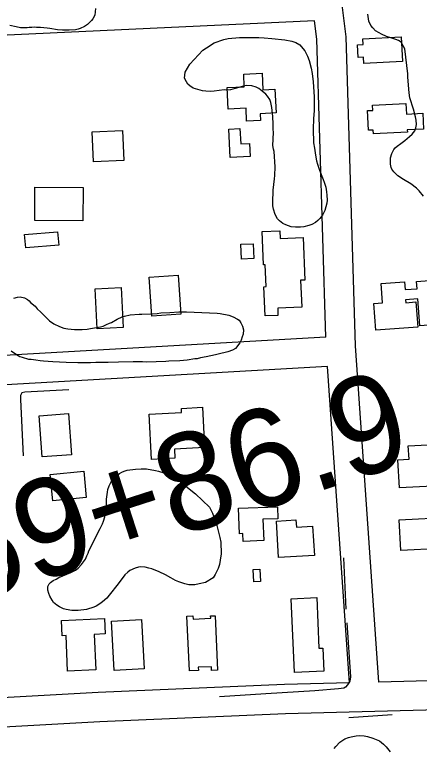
# Model space of a CAD drawing. Extents: x 3313447 to 3351316, y 703786 to 729172.
# Drawn here: x 3321412 to 3321826, y 711460 to 712210 of the extents above; entities that cross this region are included whole.
import ezdxf

# ---------------------------------------------------------------- set-up
doc = ezdxf.new("R2010")
doc.units = 0
for name, color, linetype in [('V-BLDG-OTLN', 7, 'Continuous'), ('V-ROAD-CNTR', 7, 'Continuous'), ('V-SITE-VEGE', 7, 'Continuous'), ('V-SURV-IDEN', 7, 'Continuous'), ('V-TOPO-SHOR', 7, 'Continuous')]:
    doc.layers.add(name, color=color, linetype=linetype)

msp = doc.modelspace()

# ---------------------------------------------------------------- linework, layer by layer
at = {"layer": 'V-BLDG-OTLN'}
for points in [[(3321808.59, 712162.12), (3321769.11, 712160.01), (3321768.77, 712166.46), (3321763.14, 712166.16), (3321762.45, 712179.03), (3321768.41, 712179.35), (3321768.1, 712185.17), (3321807.25, 712187.27)], [(3321648.59, 712114.35), (3321630.17, 712113.51), (3321629.16, 712135.51), (3321646.8, 712136.32), (3321646.21, 712149.28), (3321665.05, 712150.14), (3321665.82, 712133.21), (3321678.23, 712133.79), (3321679.34, 712109.47), (3321663.06, 712108.72), (3321663.37, 712101.92), (3321649.19, 712101.27)], [(3321813.61, 712089.95), (3321778.87, 712088.18), (3321778.68, 712092.03), (3321773.98, 712091.78), (3321772.96, 712111.86), (3321778.36, 712112.14), (3321778.09, 712117.45), (3321812.21, 712119.19), (3321812.77, 712108.33), (3321829.38, 712109.18), (3321830.21, 712092.99), (3321813.5, 712092.14)], [(3321632.42, 712064.04), (3321630.93, 712092.99), (3321642.33, 712093.57), (3321643.13, 712077.82), (3321652.24, 712078.28), (3321652.92, 712065.09)], [(3321522.14, 712091.53), (3321523.56, 712061), (3321492.58, 712059.57), (3321491.16, 712090.09)], [(3321482.01, 712033.23), (3321481.71, 711999.1), (3321432.48, 711999.54), (3321432.78, 712033.67)], [(3321457.09, 711974.34), (3321423.36, 711971.47), (3321422.19, 711985.23), (3321455.92, 711988.09)], [(3321706.92, 711982.3), (3321708.86, 711938.62), (3321704.46, 711938.43), (3321705.68, 711911.05), (3321680.97, 711909.95), (3321681.29, 711902.61), (3321668.14, 711902.03), (3321666.81, 711931.86), (3321669.23, 711931.97), (3321668.24, 711954.26), (3321666.52, 711954.18), (3321665, 711988.37), (3321683.1, 711989.17), (3321683.46, 711981.25)], [(3321656.68, 711960.65), (3321644.05, 711960.1), (3321643.39, 711975.34), (3321656.02, 711975.89)], [(3321579.32, 711943.76), (3321581.94, 711903.73), (3321552.19, 711901.79), (3321549.58, 711941.81)], [(3321844.93, 711939.01), (3321848.38, 711893.7), (3321826.45, 711892.03), (3321824.37, 711919.36), (3321811.77, 711918.4), (3321811.98, 711915.57), (3321822.3, 711916.36), (3321824.26, 711890.68), (3321781.51, 711887.42), (3321779.42, 711914.8), (3321788.32, 711915.48), (3321786.82, 711935.09), (3321810.61, 711936.9), (3321811.23, 711928.89), (3321823.62, 711929.83), (3321823.04, 711937.34)], [(3321496.25, 711888.74), (3321494.2, 711929.8), (3321520.79, 711931.12), (3321522.84, 711890.07)], [(3321549.52, 711801.54), (3321582.69, 711803.37), (3321582.46, 711807.52), (3321603.92, 711808.71), (3321606.2, 711767.52), (3321575.37, 711765.81), (3321575.89, 711756.52), (3321552.09, 711755.21)], [(3321467.08, 711802.18), (3321470.14, 711760.03), (3321440.14, 711757.86), (3321437.08, 711800)], [(3321839.72, 711728.05), (3321805.5, 711726.26), (3321804, 711754.96), (3321815.29, 711755.56), (3321814.57, 711769.16), (3321854.58, 711771.26), (3321857.49, 711715.98), (3321840.4, 711715.08)], [(3321448.33, 711739.89), (3321482.6, 711743.26), (3321485.25, 711716.37), (3321450.97, 711713.01)], [(3321640.79, 711705.47), (3321680.78, 711707.04), (3321681.25, 711694.78), (3321665.94, 711694.18), (3321666.79, 711672.45), (3321645.8, 711671.63), (3321645.49, 711679.54), (3321641.81, 711679.4)], [(3321805.26, 711693.49), (3321857.9, 711696.34), (3321858.78, 711680.12), (3321870.92, 711680.77), (3321872.21, 711657.08), (3321848.03, 711655.77), (3321847.56, 711664.46), (3321806.95, 711662.27)], [(3321681.87, 711654.99), (3321679.67, 711692.37), (3321699.64, 711693.55), (3321700.07, 711686.17), (3321716.71, 711687.15), (3321718.48, 711657.14)], [(3321662.65, 711643.14), (3321663.46, 711630.72), (3321656.56, 711630.27), (3321655.75, 711642.69)], [(3321698.23, 711537.73), (3321694.91, 711612.98), (3321720.86, 711614.12), (3321723.14, 711562.42), (3321727.29, 711562.6), (3321728.33, 711539.06)], [(3321459.75, 711590.78), (3321503.95, 711592.7), (3321504.64, 711577.03), (3321493.36, 711576.53), (3321494.94, 711540.22), (3321466.15, 711538.96), (3321464.58, 711575.24), (3321460.44, 711575.06)], [(3321541.73, 711591.73), (3321544.46, 711541.2), (3321513.67, 711539.54), (3321510.95, 711590.07)], [(3321617, 711595.58), (3321619.52, 711539.8), (3321613.34, 711539.52), (3321613.16, 711543.5), (3321599.71, 711542.89), (3321599.85, 711539.78), (3321590.66, 711539.36), (3321588.14, 711595.23), (3321594.36, 711595.51), (3321594.51, 711592.24), (3321612.53, 711593.06), (3321612.42, 711595.37)]]:
    msp.add_lwpolyline(points, close=True, dxfattribs=at)
at = {"layer": 'V-ROAD-CNTR'}
for points in [[(3321784.5, 711527.85), (3321760.46, 711871.56), (3321750.96, 712187.35), (3321741.16, 712266.8), (3321721.07, 712589.14), (3321715.37, 712650.54), (3321686.97, 712983.13), (3321324.39, 712960.99), (3320975.42, 712939.88)], [(3321718.74, 712203.52), (3321331.03, 712185.44), (3320960.37, 712163.19), (3320624.28, 712145.5)], [(3321730.18, 711880.31), (3321721.01, 712185.06), (3321718.74, 712203.52)], [(3321730.18, 711880.31), (3321066.21, 711842.45), (3320915.53, 711835.16), (3320643, 711822.94)], [(3321731.87, 711850.36), (3321067.79, 711812.49), (3320916.92, 711805.19), (3320644.74, 711792.99)], [(3321754.48, 711527.07), (3321731.87, 711850.36)], [(3322005.03, 710252.58), (3321988.8, 710448.52), (3321987.02, 710552.46), (3321967.93, 710803.96), (3321961.25, 710892.18), (3321944.29, 711176.62), (3321912.08, 711531.19), (3321784.5, 711527.85)], [(3321754.48, 711527.07), (3321687.98, 711525.33), (3321497.45, 711517.16), (3321245.66, 711502.99), (3321148.07, 711496.71), (3321098.11, 711495.85), (3320964.97, 711492.11), (3320679.58, 711472.85), (3320665.92, 711471.69)], [(3321909.86, 711224.05), (3321884.74, 711500.46), (3321689.02, 711495.35), (3321498.93, 711487.2), (3321247.47, 711473.04), (3321149.29, 711466.72), (3321098.79, 711465.86), (3320966.4, 711462.13), (3320681.86, 711442.94), (3320668.08, 711441.77)]]:
    msp.add_lwpolyline(points, dxfattribs=at)
at = {"layer": 'V-SITE-VEGE'}
for points in [[(3321494.7, 712216.43), (3321493.84, 712209.52), (3321492.09, 712205.61), (3321490.64, 712203.88), (3321488.17, 712201.6), (3321486.32, 712200.08), (3321483.26, 712198.02), (3321478.81, 712195.82), (3321476.8, 712195.3), (3321474.19, 712194.41), (3321467.83, 712194.06), (3321463.85, 712194.02), (3321460.88, 712194.14), (3321455.74, 712194.54), (3321448.05, 712195.83), (3321445.28, 712196.14), (3321438.36, 712196.8), (3321434.4, 712196.96), (3321431.82, 712197.06), (3321429.63, 712196.75), (3321426.65, 712196.86), (3321424.66, 712196.55), (3321422.07, 712196.45), (3321418.11, 712196.6), (3321413.57, 712197.38), (3321406.88, 712198.83)], [(3321830.15, 712024.45), (3321825.6, 712030.02), (3321822.79, 712032.74), (3321817.26, 712036.95), (3321809.74, 712041.4), (3321803.74, 712045.33), (3321801.37, 712047.57), (3321799.9, 712049.17), (3321797.86, 712052.02), (3321797.01, 712053.89), (3321796.21, 712057), (3321796.2, 712060.69), (3321796.31, 712063.61), (3321797.56, 712068.02), (3321799.73, 712072.24), (3321801.17, 712073.88), (3321803.09, 712075.65), (3321806.88, 712078.27), (3321811.16, 712081.48), (3321815.77, 712085.3), (3321818.48, 712087.81), (3321821.24, 712091.39), (3321822.42, 712094.27), (3321822.88, 712097.79), (3321822.73, 712102.1), (3321821.95, 712105.66), (3321819.79, 712113.44), (3321816.25, 712125.11), (3321815.37, 712130.07), (3321814.6, 712137.79), (3321814.16, 712146.26), (3321814.14, 712149.64), (3321811.14, 712174.98), (3321807.25, 712181.75), (3321804.56, 712183.7), (3321801.98, 712184.72), (3321796.66, 712186.16), (3321792.11, 712187.72), (3321787.27, 712189.91), (3321784.71, 712191.24), (3321781.11, 712193.54), (3321778.15, 712196.58), (3321776.24, 712198.96), (3321774.27, 712203.49), (3321773.01, 712210.62)], [(3321410.97, 711920.28), (3321414.78, 711921.32), (3321417.77, 711921.6), (3321422.1, 711920.64), (3321425.01, 711918.93), (3321426.74, 711917.48), (3321428.06, 711915.84), (3321433.07, 711911.87), (3321435.16, 711909.41), (3321438.79, 711905.89), (3321441.07, 711903.42), (3321447.57, 711897.01), (3321452.21, 711893.85), (3321457.87, 711891.25), (3321462.17, 711889.69), (3321466.3, 711888.73), (3321473.02, 711888.07), (3321481.16, 711888.15), (3321486.14, 711888.55), (3321489.54, 711889.21), (3321495.73, 711890.16), (3321499.93, 711890.99), (3321502.34, 711891.69), (3321505.97, 711893.13), (3321509, 711894.6), (3321511.02, 711895.32), (3321516.71, 711898.67), (3321521.97, 711901.24), (3321524.38, 711901.94), (3321530.18, 711903.3), (3321539.34, 711903.93), (3321541.92, 711903.83), (3321551.45, 711904.05), (3321557.63, 711904.6), (3321561.42, 711905.05), (3321570.57, 711905.69), (3321579.72, 711906.12), (3321587.66, 711906.2), (3321619.17, 711904.97), (3321622.13, 711904.65), (3321631.19, 711902.71), (3321635.49, 711901.15), (3321639.77, 711898.8), (3321641.51, 711897.54), (3321643.39, 711895.09), (3321645.04, 711891.65), (3321645.89, 711887.84), (3321645.52, 711883.49), (3321644.81, 711880.54), (3321643.69, 711877.41), (3321642.19, 711874.49), (3321638, 711868.9), (3321634.75, 711867.05), (3321630.12, 711865.44), (3321620.1, 711862.85), (3321617.3, 711862.37), (3321607.69, 711860.17), (3321601.89, 711859.2), (3321598.48, 711858.34), (3321596.29, 711858.23), (3321588.31, 711856.96), (3321580.94, 711856.25), (3321569.61, 711855.9), (3321566.62, 711855.62), (3321546.74, 711854.82), (3321542.78, 711854.97), (3321533.05, 711854.96), (3321518.16, 711854.75), (3321507.62, 711854.37), (3321494.92, 711854.27), (3321489.55, 711854.08), (3321479.23, 711854.09), (3321476.65, 711854.19), (3321464.55, 711854.27), (3321457.82, 711854.73), (3321451.08, 711854.99), (3321441.6, 711855.96), (3321438.03, 711856.1), (3321433.68, 711856.67), (3321428.75, 711857.46), (3321426.38, 711857.55), (3321419.9, 711859.39), (3321417.35, 711860.29), (3321413.86, 711862.21), (3321408.45, 711865.99)], [(3321738.88, 711459.94), (3321740.39, 711461.94), (3321744.52, 711466.22), (3321747.46, 711468.49), (3321749.74, 711469.83), (3321753.28, 711471.27), (3321756.01, 711471.96), (3321761.28, 711472.86), (3321764.46, 711473.06), (3321769.37, 711472.86), (3321772.83, 711472.09), (3321778.32, 711470.61), (3321785.02, 711467.65), (3321789.34, 711464.47), (3321792.08, 711461.66), (3321795.85, 711456.44)]]:
    msp.add_lwpolyline(points, dxfattribs=at)
for points in [[(3321677.31, 712069.94), (3321676.62, 712072.55), (3321676.16, 712076.14), (3321676.69, 712089.61), (3321676.42, 712092.8), (3321676.42, 712097.96), (3321675.94, 712105.92), (3321674.92, 712115.09), (3321674.12, 712120.08), (3321673.04, 712123.1), (3321670.61, 712126.77), (3321668.7, 712128.82), (3321665.25, 712131.74), (3321661.58, 712134.46), (3321658.86, 712135.96), (3321654.55, 712137.32), (3321649, 712137.54), (3321646, 712136.86), (3321637.37, 712134.42), (3321632.56, 712133.22), (3321628.57, 712132.78), (3321626.2, 712133.07), (3321616.02, 712131.69), (3321612.64, 712131.42), (3321607.48, 712131.62), (3321603.93, 712131.96), (3321594.71, 712134.9), (3321591.03, 712137.23), (3321589.11, 712138.89), (3321587.62, 712141.33), (3321585.78, 712144.98), (3321586.22, 712151.11), (3321591.1, 712159.26), (3321604.57, 712173.61), (3321608.04, 712176.06), (3321616.18, 712181.3), (3321626.04, 712184.68), (3321630.24, 712185.51), (3321641.79, 712186.64), (3321648.94, 712186.76), (3321661.84, 712186.65), (3321667.19, 712186.44), (3321674.91, 712185.74), (3321688.15, 712184.23), (3321695.44, 712182.95), (3321699.55, 712181.6), (3321703.62, 712179.06), (3321706.85, 712175.36), (3321708.74, 712172.91), (3321711.31, 712167.64), (3321713.11, 712163.01), (3321715.2, 712155.39), (3321716.18, 712149.99), (3321717.43, 712141.4), (3321718.41, 712126.08), (3321718.45, 712116.95), (3321718.24, 712111.6), (3321717.54, 712103.69), (3321717.12, 712092.99), (3321717.76, 712079.07), (3321718.74, 712073.67), (3321719.65, 712066.49), (3321720.8, 712060.49), (3321721.67, 712057.28), (3321723.61, 712051.06), (3321727.6, 712041.37), (3321728.49, 712038.76), (3321730.07, 712033.53), (3321731.07, 712028.73), (3321731.14, 712025.35), (3321731.54, 712020.38), (3321731.22, 712017.41), (3321730.27, 712013.48), (3321729.14, 712009.75), (3321726.76, 712004.88), (3321724.25, 712001.61), (3321722.19, 711999.51), (3321719.73, 711997.62), (3321715.87, 711995.39), (3321712.85, 711994.32), (3321707.84, 711993.12), (3321704.45, 711992.66), (3321699.29, 711992.66), (3321694.94, 711993.23), (3321689.26, 711995.04), (3321686.14, 711996.55), (3321682.68, 711999.27), (3321680.77, 712001.33), (3321678.57, 712005.78), (3321676.79, 712011.21), (3321675.94, 712014.62), (3321675.87, 712017.99), (3321676.36, 712030.48), (3321676.98, 712036.21), (3321677.81, 712042.13), (3321678.15, 712045.69), (3321678.49, 712054.41)], [(3321499.33, 711684.74), (3321501.78, 711689.5), (3321502.86, 711692.37), (3321504.32, 711696.52), (3321505.31, 711701.17), (3321505.86, 711706.97), (3321505.98, 711710.04), (3321506, 711714.73), (3321506.77, 711721.98), (3321507.36, 711724.55), (3321508.47, 711728.22), (3321510.23, 711731.88), (3321511.61, 711734.09), (3321514.15, 711736.9), (3321516.16, 711738.6), (3321519.32, 711740.9), (3321521.48, 711742.28), (3321523.95, 711743.31), (3321526.9, 711744.33), (3321535.68, 711745.44), (3321541.36, 711745.86), (3321546.85, 711745.65), (3321555.85, 711744.16), (3321559.21, 711743.38), (3321564.49, 711741.72), (3321568.3, 711739.95), (3321578.61, 711734.7), (3321596.8, 711720.07), (3321611.16, 711706.73), (3321614.47, 711700.29), (3321618.41, 711689.3), (3321621.91, 711675.41), (3321622.85, 711670.68), (3321623.21, 711659.02), (3321622.29, 711652.26), (3321621.47, 711647.92), (3321620.02, 711643.77), (3321617.19, 711637.74), (3321615.12, 711634.42), (3321607.17, 711629.72), (3321600.64, 711628.03), (3321596.4, 711627.23), (3321590.25, 711627.31), (3321586.08, 711628.12), (3321579.86, 711630.3), (3321576.52, 711631.73), (3321571.6, 711634.19), (3321566.38, 711637.3), (3321559.71, 711640.48), (3321552.22, 711643.36), (3321549.18, 711644.29), (3321545.34, 711645.25), (3321540.82, 711645.42), (3321538.7, 711645.18), (3321535.11, 711644.35), (3321529.83, 711641.81), (3321527.67, 711640.27), (3321524.65, 711637.48), (3321517.81, 711628.05), (3321508.62, 711616.59), (3321506.08, 711613.62), (3321501.89, 711609.9), (3321499.22, 711607.91), (3321495.41, 711605.47), (3321492.93, 711604.27), (3321485.56, 711601.97), (3321476.95, 711600.85), (3321474.2, 711600.8), (3321470.48, 711600.94), (3321464.69, 711601.82), (3321461.81, 711602.74), (3321457.68, 711604.52), (3321455.15, 711606.24), (3321451.72, 711609.28), (3321450.19, 711611.61), (3321448.08, 711615.57), (3321446.9, 711618.37), (3321445.9, 711621.81), (3321446.04, 711625.36), (3321447.28, 711628.06), (3321448.63, 711629.62), (3321451.45, 711631.45), (3321454.42, 711632.8), (3321457.24, 711634.63), (3321465.31, 711638.19), (3321469.58, 711639.8), (3321474.04, 711642.22), (3321476.87, 711644.37), (3321480.4, 711647.79), (3321484.35, 711653.46), (3321485.94, 711656.8), (3321487.01, 711659.51), (3321487.76, 711662.06)]]:
    msp.add_lwpolyline(points, close=True, dxfattribs=at)
at = {"layer": 'V-TOPO-SHOR'}
for p, q in [((3321750.88, 711602.15), (3321748.51, 711654.8)), ((3321797.98, 711494.28), (3321753.85, 711491.31))]:
    msp.add_line(p, q, dxfattribs=at)
for points in [[(3321467.33, 711826.47), (3321422.37, 711824.2), (3321419.37, 711823.4), (3321417.86, 711820.85), (3321417.91, 711816.68), (3321420.73, 711758.91)], [(3321751.69, 711588.37), (3321755.41, 711532.97), (3321754.89, 711528.85), (3321752.55, 711525.01), (3321750.49, 711522.68), (3321748.48, 711521.6), (3321743.29, 711520.78), (3321719.11, 711518.75), (3321668.77, 711515.92), (3321621.63, 711512.74)]]:
    msp.add_lwpolyline(points, dxfattribs=at)

# ---------------------------------------------------------------- texts
at = {"layer": 'V-SURV-IDEN'}
msp.add_text('3759+86.9', height=100, rotation=17.8785, dxfattribs=at).set_placement((3321217.94, 711559.58))

doc.saveas('drawing.dxf')
